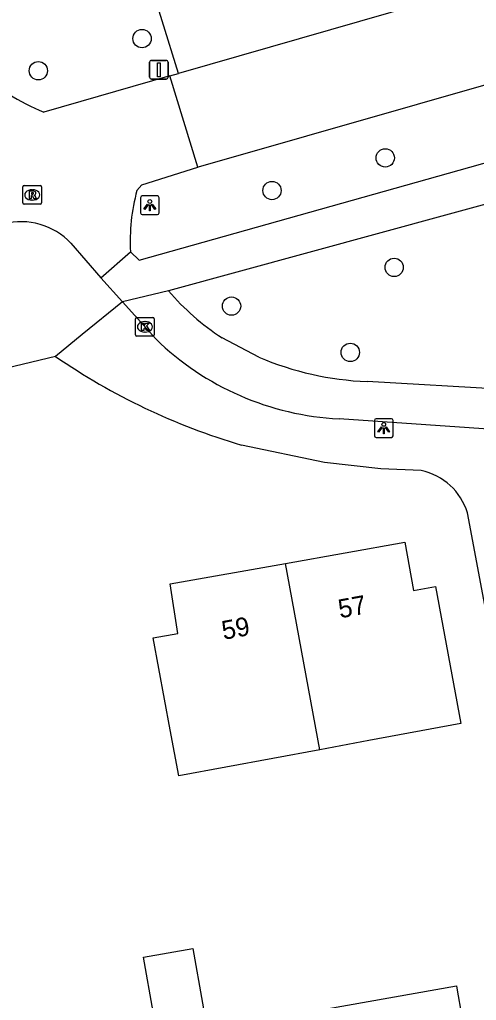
# Model space of a CAD drawing. Extents: x 162880 to 165536, y 384011 to 385179.
# Drawn here: x 164434.1 to 164458.5, y 384528.7 to 384581.1 of the extents above; entities that cross this region are included whole.
import ezdxf

# ---------------------------------------------------------------- set-up
doc = ezdxf.new("R2010")
doc.units = 0
for name, color, linetype in [('IMGEO_Boom', 7, 'Continuous'), ('IMGEO_Groenvoorziening', 7, 'Continuous'), ('IMGEO_Kolk', 7, 'Continuous'), ('IMGEO_Lichtpunt', 7, 'Continuous'), ('IMGEO_Pand', 7, 'Continuous'), ('IMGEO_Pand_nummerreeks', 7, 'Continuous'), ('IMGEO_Rijbaan_lokaal_gesloten', 7, 'Continuous'), ('IMGEO_Rioolput', 7, 'Continuous'), ('IMGEO_Verkeersbordpaal', 7, 'Continuous'), ('IMGEO_Voetpad_open', 7, 'Continuous')]:
    doc.layers.add(name, color=color, linetype=linetype)

msp = doc.modelspace()

# ---------------------------------------------------------------- linework, layer by layer
at = {"layer": 'IMGEO_Boom'}
for centre in [(164440.606, 384580.071), (164435.067, 384578.353), (164453.593, 384573.701), (164447.545, 384571.957), (164454.071, 384567.85), (164445.384, 384565.783), (164451.725, 384563.31)]:
    msp.add_circle(centre, 0.489, dxfattribs=at)
at = {"layer": 'IMGEO_Groenvoorziening'}
msp.add_lwpolyline([(164442.546, 384578.211), (164440.812, 384583.848)], dxfattribs=at)
at = {"layer": 'IMGEO_Kolk'}
for p, q in [((164440.257, 384564.253), (164440.257, 384565.105)), ((164440.332, 384565.179), (164441.184, 384565.179)), ((164441.258, 384565.105), (164441.258, 384564.253)), ((164440.745, 384564.959), (164440.77, 384564.959)), ((164441.184, 384564.179), (164440.332, 384564.179)), ((164440.768, 384564.399), (164440.743, 384564.399))]:
    msp.add_line(p, q, dxfattribs=at)
for points in [[(164440.257, 384564.253), (164440.257, 384565.105)], [(164440.332, 384565.179), (164441.184, 384565.179)], [(164441.258, 384565.105), (164441.258, 384564.253)], [(164440.578, 384564.879), (164440.701, 384564.879), (164440.701, 384564.728), (164440.831, 384564.879), (164440.995, 384564.879), (164440.849, 384564.728), (164441.002, 384564.479), (164440.85, 384564.479), (164440.765, 384564.643), (164440.701, 384564.576), (164440.701, 384564.479), (164440.578, 384564.479), (164440.578, 384564.879)], [(164441.184, 384564.179), (164440.332, 384564.179)]]:
    msp.add_lwpolyline(points, dxfattribs=at)
for centre, start, end in [((164440.334, 384565.103), 91.552, 178.448), ((164440.334, 384565.103), 91.552, 178.448), ((164441.182, 384565.103), 1.552, 88.448), ((164441.182, 384565.103), 1.552, 88.448), ((164440.334, 384564.255), 181.552, 268.448), ((164440.334, 384564.255), 181.552, 268.448), ((164441.182, 384564.255), 271.552, 358.448), ((164441.182, 384564.255), 271.552, 358.448)]:
    msp.add_arc(centre, 0.0765, start, end, dxfattribs=at)
for centre, major_axis, ratio, start_param, end_param in [((164440.744, 384564.679), (-0.387, 0.002), 0.722429, 4.712389, 7.853982), ((164440.769, 384564.679), (-0.39, 0.002), 0.717154, 1.570796, 4.712389)]:
    msp.add_ellipse(centre, major_axis=major_axis, ratio=ratio, start_param=start_param, end_param=end_param, dxfattribs=at)
at = {"layer": 'IMGEO_Lichtpunt'}
for p, q in [((164440.523, 384571.572), (164440.523, 384570.765)), ((164440.523, 384571.572), (164440.523, 384570.765)), ((164441.425, 384571.667), (164440.617, 384571.667)), ((164441.425, 384571.667), (164440.617, 384571.667)), ((164441.519, 384570.765), (164441.519, 384571.572)), ((164441.519, 384570.765), (164441.519, 384571.572)), ((164440.617, 384570.671), (164441.425, 384570.671)), ((164440.617, 384570.671), (164441.425, 384570.671)), ((164453.018, 384559.671), (164453.018, 384558.864)), ((164453.018, 384559.671), (164453.018, 384558.864)), ((164453.92, 384559.766), (164453.112, 384559.766)), ((164453.92, 384559.766), (164453.112, 384559.766)), ((164454.014, 384558.864), (164454.014, 384559.671)), ((164454.014, 384558.864), (164454.014, 384559.671)), ((164453.112, 384558.77), (164453.92, 384558.77)), ((164453.112, 384558.77), (164453.92, 384558.77))]:
    msp.add_line(p, q, dxfattribs=at)
for points in [[(164440.897, 384571.236), (164440.936, 384571.208), (164440.748, 384570.946), (164440.71, 384570.973), (164440.897, 384571.236)], [(164440.999, 384571.188), (164441.046, 384571.188), (164441.046, 384570.866), (164440.999, 384570.866), (164440.999, 384571.188)], [(164441.109, 384571.208), (164441.147, 384571.235), (164441.334, 384570.973), (164441.295, 384570.945), (164441.109, 384571.208)], [(164453.392, 384559.335), (164453.431, 384559.307), (164453.243, 384559.045), (164453.205, 384559.072), (164453.392, 384559.335)], [(164453.494, 384559.287), (164453.541, 384559.287), (164453.541, 384558.965), (164453.494, 384558.965), (164453.494, 384559.287)], [(164453.604, 384559.307), (164453.642, 384559.334), (164453.829, 384559.072), (164453.79, 384559.044), (164453.604, 384559.307)]]:
    msp.add_lwpolyline(points, dxfattribs=at)
for centre in [(164441.022, 384571.37), (164453.517, 384559.469)]:
    msp.add_circle(centre, 0.0994, dxfattribs=at)
for centre, start, end in [((164440.617, 384571.572), 90, 180), ((164440.617, 384571.572), 90, 180), ((164441.425, 384571.572), 0, 90), ((164441.425, 384571.572), 0, 90), ((164440.617, 384570.765), 180, 270), ((164440.617, 384570.765), 180, 270), ((164441.425, 384570.765), 270, 0), ((164441.425, 384570.765), 270, 360), ((164453.112, 384559.671), 90, 180), ((164453.112, 384559.671), 90, 180), ((164453.92, 384559.671), 0, 90), ((164453.92, 384559.671), 0, 90), ((164453.112, 384558.864), 180, 270), ((164453.112, 384558.864), 180, 270), ((164453.92, 384558.864), 270, 0), ((164453.92, 384558.864), 270, 360)]:
    msp.add_arc(centre, 0.0946, start, end, dxfattribs=at)
at = {"layer": 'IMGEO_Pand'}
for points in [[(164448.264, 384552.042), (164454.632, 384553.169), (164455.108, 384550.594), (164456.282, 384550.811), (164457.636, 384543.486), (164452.72, 384542.578), (164450.103, 384542.094)], [(164450.103, 384542.094), (164442.568, 384540.702), (164442.116, 384543.147), (164441.208, 384548.063), (164442.519, 384548.305), (164442.116, 384550.955), (164448.264, 384552.042)], [(164450.103, 384542.094), (164448.264, 384552.042)], [(164441.723, 384525.174), (164440.689, 384531.007), (164443.317, 384531.472), (164444.35, 384525.64), (164441.723, 384525.174)], [(164450.991, 384525.371), (164450.483, 384528.26), (164457.402, 384529.476), (164457.44, 384529.26), (164457.904, 384526.621)]]:
    msp.add_lwpolyline(points, dxfattribs=at)
at = {"layer": 'IMGEO_Rijbaan_lokaal_gesloten'}
for points in [[(164538.917, 384605.722), (164499.128, 384594.469), (164442.546, 384578.211)], [(164443.59, 384573.209), (164443.626, 384573.22), (164507.646, 384591.551), (164511.405, 384592.628)], [(164442.09, 384578.08), (164442.546, 384578.211)], [(164442.09, 384578.08), (164435.359, 384576.146)], [(164443.59, 384573.209), (164442.09, 384578.08)], [(164440.329, 384571.957), (164440.602, 384572.252), (164443.59, 384573.209)], [(164436.8, 384569.142), (164438.4, 384567.292)], [(164438.4, 384567.292), (164439.984, 384568.681)]]:
    msp.add_lwpolyline(points, dxfattribs=at)
for centre, radius, start, end in [((164440.199, 384587.907), 12.718, 228.7159, 247.6308), ((164450.484, 384569.231), 10.514, 164.9756, 183.0009), ((164434.154, 384566.673), 3.619, 43.0133, 104.8165)]:
    msp.add_arc(centre, radius, start, end, dxfattribs=at)
at = {"layer": 'IMGEO_Rioolput'}
for p, q in [((164434.239, 384571.296), (164434.239, 384572.148)), ((164434.314, 384572.222), (164435.166, 384572.222)), ((164434.727, 384572.002), (164434.752, 384572.002)), ((164435.24, 384572.148), (164435.24, 384571.296)), ((164434.75, 384571.442), (164434.725, 384571.442)), ((164435.166, 384571.222), (164434.314, 384571.222))]:
    msp.add_line(p, q, dxfattribs=at)
for points in [[(164434.239, 384571.296), (164434.239, 384572.148)], [(164434.314, 384572.222), (164435.166, 384572.222)], [(164434.828, 384571.92), (164434.576, 384571.922), (164434.576, 384571.522)], [(164435.24, 384572.148), (164435.24, 384571.296)], [(164434.576, 384571.522), (164434.7, 384571.522), (164434.7, 384571.684), (164434.711, 384571.684)], [(164434.754, 384571.841), (164434.7, 384571.841), (164434.7, 384571.76)], [(164434.7, 384571.76), (164434.752, 384571.76)], [(164434.758, 384571.655), (164434.829, 384571.522), (164434.969, 384571.522), (164434.904, 384571.648)], [(164435.166, 384571.222), (164434.314, 384571.222)]]:
    msp.add_lwpolyline(points, dxfattribs=at)
for centre, radius, start, end in [((164434.316, 384572.146), 0.0765, 91.552, 178.448), ((164434.316, 384572.146), 0.0765, 91.552, 178.448), ((164434.827, 384571.81), 0.109, 350.3612, 89.416), ((164435.164, 384572.146), 0.0765, 1.552, 88.448), ((164435.164, 384572.146), 0.0765, 1.552, 88.448), ((164434.71, 384571.631), 0.0533, 26.0293, 88.6989), ((164434.736, 384571.949), 0.19, 274.7715, 282.9687), ((164434.76, 384571.745), 0.0964, 77.0061, 93.1865), ((164434.774, 384571.802), 0.0378, 276.6634, 79.6772), ((164434.825, 384571.81), 0.112, 277.5842, 350.9817), ((164434.809, 384571.595), 0.108, 29.5134, 73.7905), ((164434.316, 384571.298), 0.0765, 181.552, 268.448), ((164434.316, 384571.298), 0.0765, 181.552, 268.448), ((164435.164, 384571.298), 0.0765, 271.552, 358.448), ((164435.164, 384571.298), 0.0765, 271.552, 358.448)]:
    msp.add_arc(centre, radius, start, end, dxfattribs=at)
for centre, major_axis, ratio, start_param, end_param in [((164434.726, 384571.722), (-0.387, 0.002), 0.722429, 4.712389, 7.853982), ((164434.751, 384571.722), (-0.39, 0.002), 0.717154, 1.570796, 4.712389)]:
    msp.add_ellipse(centre, major_axis=major_axis, ratio=ratio, start_param=start_param, end_param=end_param, dxfattribs=at)
at = {"layer": 'IMGEO_Verkeersbordpaal'}
for p, q in [((164441.009, 384578.006), (164441.009, 384578.806)), ((164441.009, 384578.806), (164441.009, 384578.006)), ((164441.109, 384578.906), (164441.899, 384578.906)), ((164441.899, 384578.906), (164441.109, 384578.906)), ((164441.999, 384578.806), (164441.999, 384578.006)), ((164441.999, 384578.006), (164441.999, 384578.806)), ((164441.899, 384577.906), (164441.109, 384577.906)), ((164441.109, 384577.906), (164441.899, 384577.906))]:
    msp.add_line(p, q, dxfattribs=at)
msp.add_lwpolyline([(164441.429, 384578.781), (164441.579, 384578.781), (164441.579, 384578.031), (164441.429, 384578.031), (164441.429, 384578.781)], dxfattribs=at)
for centre, start, end in [((164441.109, 384578.806), 90, 180), ((164441.109, 384578.806), 90, 180), ((164441.899, 384578.806), 0, 90), ((164441.899, 384578.806), 360, 90), ((164441.109, 384578.006), 180, 270), ((164441.109, 384578.006), 180, 270), ((164441.899, 384578.006), 270, 0), ((164441.899, 384578.006), 270, 0)]:
    msp.add_arc(centre, 0.1, start, end, dxfattribs=at)
at = {"layer": 'IMGEO_Voetpad_open'}
for points in [[(164439.984, 384568.681), (164440.444, 384568.245), (164476.465, 384578.374), (164500, 384584.807), (164513.832, 384588.534)], [(164475.846, 384575.845), (164442.019, 384566.594)], [(164438.4, 384567.292), (164439.564, 384566.013)], [(164442.019, 384566.594), (164439.564, 384566.013)], [(164439.564, 384566.013), (164437.413, 384564.26), (164435.989, 384563.099)], [(164441.336, 384564.033), (164439.564, 384566.013)], [(164446.847, 384563.05), (164444.879, 384564.09)], [(164435.989, 384563.099), (164431.587, 384562.049)], [(164459.985, 384561.322), (164452.621, 384561.754)], [(164460.388, 384559.13), (164451.126, 384559.763)], [(164455.514, 384556.997), (164453.354, 384557.098), (164450.345, 384557.432), (164445.911, 384558.365)], [(164463.572, 384508.499), (164461.098, 384522.656), (164460.397, 384527.059), (164459.976, 384529.706), (164459.943, 384529.915), (164462.565, 384530.369), (164457.986, 384554.738)]]:
    msp.add_lwpolyline(points, dxfattribs=at)
for centre, radius, start, end in [((164452.103, 384575.226), 13.273, 220.5646, 237.0296), ((164451.883, 384574.857), 15.113, 225.7427, 267.1275), ((164455.758, 384591.767), 34.824, 235.4113, 253.575), ((164453.304, 384578.305), 16.565, 247.0602, 267.6386), ((164454.849, 384553.788), 3.277, 16.8544, 78.3013)]:
    msp.add_arc(centre, radius, start, end, dxfattribs=at)

# ---------------------------------------------------------------- texts
at = {"layer": 'IMGEO_Pand_nummerreeks'}
for s, p in [('57', (164451.182, 384549.107)), ('59', (164444.96, 384547.958))]:
    msp.add_text(s, height=1, rotation=10.4664, dxfattribs=at).set_placement(p)

doc.saveas('drawing.dxf')
